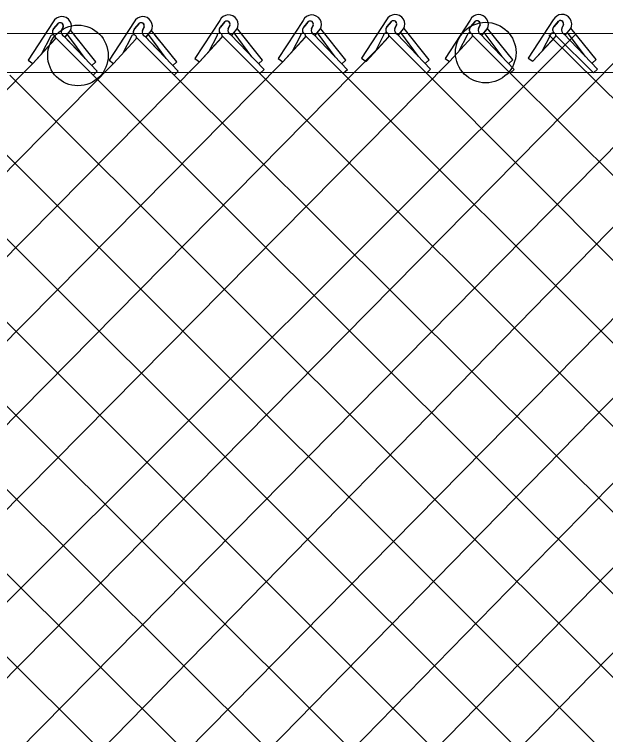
# Model space of a CAD drawing. Extents: x 0 to 2.85, y -0.1 to 1.83.
# Drawn here: x 1.9903 to 2.0475, y 0.8575 to 0.9272 of the extents above; entities that cross this region are included whole.
import ezdxf

# ---------------------------------------------------------------- set-up
doc = ezdxf.new("R2010")
doc.units = 0
doc.layers.add('sb_Chainlink Fence', color=7, linetype='Continuous')
doc.layers.add('sb_Existing Structural Steel', color=7, linetype='Continuous')

msp = doc.modelspace()

# ---------------------------------------------------------------- linework, layer by layer
at = {"layer": 'sb_Chainlink Fence'}
for p, q in [((1.9940653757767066, 0.9264378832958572), (1.9916480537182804, 0.9227363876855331)), ((1.9941164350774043, 0.9257693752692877), (1.9945588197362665, 0.9262987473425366)), ((1.9945179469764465, 0.9262552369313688), (1.9941164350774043, 0.9257693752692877)), ((2.0018894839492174, 0.9264378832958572), (1.9994721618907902, 0.9227363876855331)), ((2.0019405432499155, 0.9257693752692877), (2.0023829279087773, 0.9262987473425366)), ((2.002342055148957, 0.9262552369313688), (2.0019405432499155, 0.9257693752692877)), ((2.0101814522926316, 0.9265976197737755), (2.0077641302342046, 0.9228961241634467)), ((2.01023251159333, 0.9259291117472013), (2.01067489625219, 0.9264584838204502)), ((2.010634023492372, 0.9264149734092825), (2.01023251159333, 0.9259291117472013)), ((2.011157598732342, 0.9261321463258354), (2.010995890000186, 0.9257769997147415)), ((2.010996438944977, 0.9257895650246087), (2.011157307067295, 0.9261241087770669)), ((2.018238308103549, 0.9265946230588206), (2.0158209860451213, 0.9228931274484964)), ((2.018289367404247, 0.9259261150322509), (2.018731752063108, 0.9264554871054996)), ((2.0186908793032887, 0.9264119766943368), (2.018289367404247, 0.9259261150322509)), ((2.0192144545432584, 0.9261291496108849), (2.0190527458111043, 0.9257740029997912)), ((2.0190532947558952, 0.9257865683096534), (2.0192141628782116, 0.9261211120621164)), ((2.026291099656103, 0.92663067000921), (2.023873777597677, 0.9229291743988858)), ((2.0263421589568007, 0.9259621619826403), (2.0267845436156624, 0.9264915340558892)), ((2.026743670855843, 0.9264480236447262), (2.0263421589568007, 0.9259621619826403)), ((2.027267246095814, 0.9261651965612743), (2.027105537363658, 0.9258100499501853)), ((2.027106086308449, 0.9258226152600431), (2.027266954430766, 0.9261571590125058)), ((2.034369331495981, 0.9266248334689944), (2.0319520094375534, 0.9229233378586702)), ((2.0344203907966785, 0.9259563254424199), (2.03486277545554, 0.9264856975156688)), ((2.034821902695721, 0.926442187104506), (2.0344203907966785, 0.9259563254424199)), ((2.0353454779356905, 0.926159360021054), (2.0351837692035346, 0.925804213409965)), ((2.0351843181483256, 0.9258167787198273), (2.0353451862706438, 0.9261513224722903)), ((2.0424228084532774, 0.9266461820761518), (2.0400054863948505, 0.9229446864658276)), ((2.042473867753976, 0.9259776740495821), (2.0429162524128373, 0.9265070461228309)), ((2.0428753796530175, 0.9264635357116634), (2.042473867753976, 0.9259776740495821)), ((2.0433989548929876, 0.9261807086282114), (2.0432372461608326, 0.9258255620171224)), ((2.0432377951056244, 0.9258381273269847), (2.043398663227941, 0.9261726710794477)), ((1.9950415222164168, 0.9259724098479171), (1.994879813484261, 0.9256172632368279)), ((1.9948803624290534, 0.9256298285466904), (1.9950412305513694, 0.9259643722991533)), ((1.9952300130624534, 0.9249841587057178), (1.995722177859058, 0.9255729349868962)), ((1.9952365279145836, 0.9249931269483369), (1.9957246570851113, 0.9255749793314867)), ((1.995722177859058, 0.9255729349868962), (1.9957582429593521, 0.925641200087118)), ((1.9957582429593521, 0.925641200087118), (1.9957889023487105, 0.9257142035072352)), ((1.9965111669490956, 0.9246940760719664), (1.9957698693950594, 0.9256165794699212)), ((1.9981983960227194, 0.9225944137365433), (1.9957698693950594, 0.9256165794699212)), ((2.0028656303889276, 0.9259724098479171), (2.0027039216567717, 0.9256172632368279)), ((2.0027044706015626, 0.9256298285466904), (2.002865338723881, 0.9259643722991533)), ((2.003054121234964, 0.9249841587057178), (2.0035462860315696, 0.9255729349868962)), ((2.0030606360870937, 0.9249931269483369), (2.003548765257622, 0.9255749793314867)), ((2.0035462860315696, 0.9255729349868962), (2.003582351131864, 0.925641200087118)), ((2.003582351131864, 0.925641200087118), (2.0036130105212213, 0.9257142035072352)), ((2.004335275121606, 0.9246940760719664), (2.0035939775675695, 0.9256165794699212)), ((2.006022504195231, 0.9225944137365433), (2.0035939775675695, 0.9256165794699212)), ((2.0113460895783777, 0.9251438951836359), (2.011838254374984, 0.9257326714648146)), ((2.011352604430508, 0.9251528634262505), (2.011840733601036, 0.925734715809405)), ((2.011838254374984, 0.9257326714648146), (2.011874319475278, 0.9258009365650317)), ((2.011874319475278, 0.9258009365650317), (2.0119049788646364, 0.9258739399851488)), ((2.0143144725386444, 0.9227541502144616), (2.0118859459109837, 0.9257763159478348)), ((2.0194029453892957, 0.925140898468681), (2.0198951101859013, 0.9257296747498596)), ((2.0194094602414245, 0.9251498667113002), (2.0198975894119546, 0.92573171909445)), ((2.0198951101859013, 0.9257296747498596), (2.0199311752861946, 0.9257979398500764)), ((2.0199311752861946, 0.9257979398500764), (2.0199618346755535, 0.925870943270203)), ((2.022371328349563, 0.9227511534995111), (2.0199428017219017, 0.9257733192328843)), ((2.0274557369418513, 0.9251769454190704), (2.027947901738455, 0.925765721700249)), ((2.02746225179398, 0.9251859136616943), (2.027950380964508, 0.9257677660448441)), ((2.029383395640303, 0.9231138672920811), (2.0276743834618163, 0.9254150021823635)), ((2.027947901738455, 0.925765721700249), (2.027983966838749, 0.9258339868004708)), ((2.027983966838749, 0.9258339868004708), (2.028014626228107, 0.9259069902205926)), ((2.0304241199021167, 0.9227872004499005), (2.027995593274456, 0.9258093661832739)), ((2.0355339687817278, 0.9251711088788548), (2.036026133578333, 0.9257598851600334)), ((2.0355404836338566, 0.925180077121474), (2.036028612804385, 0.9257619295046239)), ((2.0374616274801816, 0.9231080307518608), (2.0357526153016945, 0.9254091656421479)), ((2.036026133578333, 0.9257598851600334), (2.0360621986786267, 0.9258281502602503)), ((2.0360621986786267, 0.9258281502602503), (2.0360928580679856, 0.9259011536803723)), ((2.0385023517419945, 0.9227813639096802), (2.0360738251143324, 0.9258035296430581)), ((2.0435874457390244, 0.9251924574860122), (2.0440796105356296, 0.9257812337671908)), ((2.0435939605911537, 0.9252014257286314), (2.044082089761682, 0.9257832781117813)), ((2.045515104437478, 0.9231293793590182), (2.0438060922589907, 0.9254305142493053)), ((2.0440796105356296, 0.9257812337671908), (2.044115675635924, 0.9258494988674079)), ((2.044115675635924, 0.9258494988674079), (2.0441463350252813, 0.9259225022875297)), ((2.046555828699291, 0.9228027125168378), (2.044127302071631, 0.9258248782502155)), ((1.9292803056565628, 0.9250533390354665), (2.0403516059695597, 0.8145730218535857)), ((1.9374826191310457, 0.9249120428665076), (2.048380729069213, 0.8145783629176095)), ((1.946877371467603, 0.8277541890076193), (2.0446096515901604, 0.925266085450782)), ((1.9920955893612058, 0.9224340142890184), (1.9942532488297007, 0.9247826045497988)), ((1.9920955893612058, 0.9224340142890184), (1.9942395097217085, 0.9247687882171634)), ((1.9937955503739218, 0.9249809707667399), (1.9929919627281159, 0.923425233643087)), ((1.994297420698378, 0.9249323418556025), (1.9964390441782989, 0.9228038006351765)), ((1.994297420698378, 0.9249323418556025), (1.9979436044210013, 0.9213084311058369)), ((1.9950943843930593, 0.9250789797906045), (1.9962528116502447, 0.9238610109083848)), ((1.9950943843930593, 0.9250789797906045), (1.9983375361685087, 0.9216691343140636)), ((1.9963850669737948, 0.923961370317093), (1.99544865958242, 0.9252222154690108)), ((1.9971576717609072, 0.9229210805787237), (1.99544865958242, 0.9252222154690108)), ((1.999919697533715, 0.9224340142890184), (2.002077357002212, 0.9247826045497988)), ((1.999919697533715, 0.9224340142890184), (2.0020636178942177, 0.9247687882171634)), ((2.001619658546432, 0.9249809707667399), (2.0008160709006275, 0.923425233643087)), ((2.0021215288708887, 0.9249323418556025), (2.0042631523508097, 0.9228038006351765)), ((2.0021215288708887, 0.9249323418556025), (2.0057677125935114, 0.9213084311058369)), ((2.0029184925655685, 0.9250789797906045), (2.0040769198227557, 0.9238610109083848)), ((2.0029184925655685, 0.9250789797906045), (2.0061616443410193, 0.9216691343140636)), ((2.004209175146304, 0.923961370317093), (2.0032727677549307, 0.9252222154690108)), ((2.0049817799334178, 0.9229210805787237), (2.0032727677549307, 0.9252222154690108)), ((2.008211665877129, 0.9225937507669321), (2.010369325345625, 0.9249423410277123)), ((2.008211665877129, 0.9225937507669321), (2.0103555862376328, 0.924928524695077)), ((2.009911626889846, 0.9251407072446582), (2.0091080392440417, 0.9235849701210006)), ((2.010413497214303, 0.9250920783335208), (2.0140596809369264, 0.9214681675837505)), ((2.0112104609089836, 0.9252387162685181), (2.0144536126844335, 0.9218288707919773)), ((2.013273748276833, 0.923080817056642), (2.0115647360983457, 0.9253819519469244)), ((2.0162685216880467, 0.9225907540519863), (2.018426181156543, 0.924939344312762)), ((2.0162685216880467, 0.9225907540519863), (2.0184124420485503, 0.9249255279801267)), ((2.0179684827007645, 0.9251377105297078), (2.0171648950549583, 0.9235819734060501)), ((2.0184703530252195, 0.9250890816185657), (2.0221165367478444, 0.9214651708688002)), ((2.019267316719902, 0.9252357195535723), (2.022510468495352, 0.9218258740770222)), ((2.0213306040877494, 0.9230778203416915), (2.0196215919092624, 0.9253789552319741)), ((2.0243213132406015, 0.9226268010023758), (2.0264789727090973, 0.9249753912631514)), ((2.0243213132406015, 0.9226268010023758), (2.026465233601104, 0.9249615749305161)), ((2.0260212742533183, 0.9251737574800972), (2.0252176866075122, 0.9236180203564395)), ((2.026523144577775, 0.9251251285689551), (2.0301693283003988, 0.9215012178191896)), ((2.027320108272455, 0.9252717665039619), (2.0305632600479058, 0.9218619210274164)), ((2.032399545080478, 0.9226209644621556), (2.034557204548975, 0.9249695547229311)), ((2.032399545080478, 0.9226209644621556), (2.0345434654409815, 0.9249557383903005)), ((2.034099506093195, 0.9251679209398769), (2.0332959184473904, 0.9236121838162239)), ((2.0346013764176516, 0.9251192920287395), (2.038247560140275, 0.9214953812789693)), ((2.0353983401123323, 0.9252659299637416), (2.038641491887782, 0.921856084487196)), ((2.040453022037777, 0.922642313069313), (2.0426106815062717, 0.9249909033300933)), ((2.040453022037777, 0.922642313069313), (2.0425969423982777, 0.924977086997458)), ((2.0421529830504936, 0.9251892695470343), (2.0413493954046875, 0.9236335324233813)), ((2.0420006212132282, 0.925187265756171), (2.1535310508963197, 0.8146965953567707)), ((2.0426548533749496, 0.925140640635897), (2.0463010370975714, 0.9215167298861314)), ((2.0434518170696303, 0.925287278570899), (2.04669496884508, 0.9218774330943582)), ((1.917454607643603, 0.8144654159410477), (2.0254001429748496, 0.9238010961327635)), ((1.925508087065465, 0.8144858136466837), (2.032399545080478, 0.9226209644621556)), ((1.9496815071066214, 0.8144543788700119), (2.057048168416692, 0.9232390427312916)), ((1.9509215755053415, 0.823828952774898), (2.048507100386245, 0.9227006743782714)), ((1.9581393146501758, 0.8145374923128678), (2.0639639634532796, 0.9227531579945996)), ((1.963928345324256, 0.9230297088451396), (2.072550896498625, 0.8145225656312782)), ((1.9742470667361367, 0.814541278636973), (2.080110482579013, 0.9226773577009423)), ((1.982309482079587, 0.8144816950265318), (2.088164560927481, 0.9227357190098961)), ((1.9903662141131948, 0.8145264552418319), (2.0962265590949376, 0.922837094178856)), ((1.9916480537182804, 0.9227363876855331), (1.9920955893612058, 0.9224340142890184)), ((1.9984190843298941, 0.8145321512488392), (2.1042834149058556, 0.9228340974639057)), ((1.9994721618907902, 0.9227363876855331), (1.999919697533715, 0.9224340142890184)), ((2.0077641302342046, 0.9228961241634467), (2.008211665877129, 0.9225937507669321)), ((2.0143144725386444, 0.9227541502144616), (2.01392054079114, 0.9223934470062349)), ((2.0158209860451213, 0.9228931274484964), (2.0162685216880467, 0.9225907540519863)), ((2.022371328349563, 0.9227511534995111), (2.0219773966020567, 0.9223904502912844)), ((2.023873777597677, 0.9229291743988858), (2.0243213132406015, 0.9226268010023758)), ((2.0304241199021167, 0.9227872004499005), (2.030030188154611, 0.9224264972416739)), ((2.0319520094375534, 0.9229233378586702), (2.032399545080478, 0.9226209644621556)), ((2.0385023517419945, 0.9227813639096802), (2.0381084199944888, 0.9224206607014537)), ((2.0400054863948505, 0.9229446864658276), (2.040453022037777, 0.922642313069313)), ((2.046555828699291, 0.9228027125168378), (2.046161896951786, 0.9224420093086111)), ((1.8852044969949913, 0.8144268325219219), (1.9920955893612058, 0.9224340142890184)), ((1.8932669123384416, 0.8143672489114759), (1.999919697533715, 0.9224340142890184)), ((1.901323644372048, 0.8144120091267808), (2.008211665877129, 0.9225937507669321)), ((1.909376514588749, 0.814417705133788), (2.0162685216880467, 0.9225907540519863)), ((1.9981983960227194, 0.9225944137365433), (1.997804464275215, 0.9222337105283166)), ((2.006022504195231, 0.9225944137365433), (2.005628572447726, 0.9222337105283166)), ((1.9738082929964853, 0.921214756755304), (2.0806076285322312, 0.8145673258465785)), ((1.9818610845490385, 0.9212508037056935), (2.088660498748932, 0.8145730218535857)), ((1.9898901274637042, 0.921287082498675), (2.096738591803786, 0.8146207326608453)), ((1.9983375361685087, 0.9216691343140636), (1.9979436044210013, 0.9213084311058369)), ((1.9979436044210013, 0.9213084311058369), (2.1047920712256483, 0.8146411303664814)), ((2.0061616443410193, 0.9216691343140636), (2.0057677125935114, 0.9213084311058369)), ((2.0057677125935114, 0.9213084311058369), (2.112846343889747, 0.8146245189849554)), ((2.0144536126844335, 0.9218288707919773), (2.0140596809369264, 0.9214681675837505)), ((2.0140596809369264, 0.9214681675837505), (2.120908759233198, 0.8145649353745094)), ((2.022510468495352, 0.9218258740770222), (2.0221165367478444, 0.9214651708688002)), ((2.0221165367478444, 0.9214651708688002), (2.1289654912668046, 0.8146096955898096)), ((2.0305632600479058, 0.9218619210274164), (2.0301693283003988, 0.9215012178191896)), ((2.0301693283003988, 0.9215012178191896), (2.1377252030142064, 0.8134099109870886)), ((2.038641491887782, 0.921856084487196), (2.038247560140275, 0.9214953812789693)), ((2.038247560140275, 0.9214953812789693), (2.1454767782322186, 0.8147132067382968)), ((2.04669496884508, 0.9218774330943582), (2.0463010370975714, 0.9215167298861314)), ((1.949633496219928, 0.9210600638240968), (2.056434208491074, 0.8145987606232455)), ((1.957689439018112, 0.9211163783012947), (2.0644884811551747, 0.8145821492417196)), ((1.966192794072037, 0.8145578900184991), (2.0690650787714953, 0.9189240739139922))]:
    msp.add_line(p, q, dxfattribs=at)
for centre, radius, start, end in [((1.9949059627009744, 0.9260274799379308), 0.0009354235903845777, 331.07013048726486, 153.97678331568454), ((2.0027300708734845, 0.9260274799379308), 0.0009354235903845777, 331.07013048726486, 153.97678331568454), ((2.011022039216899, 0.9261872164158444), 0.0009354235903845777, 331.07013048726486, 153.97678331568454), ((2.019078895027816, 0.9261842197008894), 0.0009354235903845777, 331.07013048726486, 153.97678331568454), ((2.027131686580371, 0.9262202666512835), 0.0009354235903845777, 331.07013048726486, 153.97678331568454), ((2.035209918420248, 0.9262144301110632), 0.0009354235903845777, 331.07013048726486, 153.97678331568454), ((2.0432633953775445, 0.9262357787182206), 0.0009354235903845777, 331.07013048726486, 153.97678331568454), ((1.9947517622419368, 0.9260620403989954), 0.00030330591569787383, 342.81175570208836, 140.43380871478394), ((1.9947528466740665, 0.9260634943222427), 0.00030494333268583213, 341.0313574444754, 129.51439849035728), ((2.002575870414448, 0.9260620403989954), 0.0003033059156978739, 342.81175570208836, 140.43380871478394), ((2.0025769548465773, 0.9260634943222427), 0.00030494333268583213, 341.0313574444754, 129.51439849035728), ((2.010867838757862, 0.926221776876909), 0.00030330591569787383, 342.81175570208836, 140.43380871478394), ((2.0108689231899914, 0.9262232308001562), 0.00030494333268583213, 341.0313574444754, 129.51439849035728), ((2.0189246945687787, 0.9262187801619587), 0.00030330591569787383, 342.81175570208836, 140.43380871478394), ((2.018925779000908, 0.9262202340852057), 0.00030494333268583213, 341.0313574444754, 129.51439849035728), ((2.0269774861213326, 0.9262548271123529), 0.00030330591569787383, 342.81175570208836, 140.43380871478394), ((2.0269785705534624, 0.9262562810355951), 0.00030494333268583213, 341.0313574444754, 129.51439849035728), ((2.0350557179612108, 0.9262489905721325), 0.00030330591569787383, 342.81175570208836, 140.43380871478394), ((2.03505680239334, 0.9262504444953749), 0.00030494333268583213, 341.0313574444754, 129.51439849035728), ((2.043109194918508, 0.9262703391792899), 0.00030330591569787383, 342.81175570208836, 140.43380871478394), ((2.0431102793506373, 0.9262717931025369), 0.00030494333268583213, 341.0313574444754, 129.51439849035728), ((1.994377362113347, 0.9254874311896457), 0.0003843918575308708, 140.4986600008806, 233.30225261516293), ((1.9943878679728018, 0.9254879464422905), 0.0003909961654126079, 133.96418530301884, 232.53135776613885), ((1.995268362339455, 0.9254599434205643), 0.00041880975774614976, 156.78028482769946, 245.4548333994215), ((2.0022014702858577, 0.9254874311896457), 0.0003843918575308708, 140.4986600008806, 233.30225261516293), ((2.0022119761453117, 0.9254879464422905), 0.0003909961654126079, 133.96418530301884, 232.53135776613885), ((2.0030924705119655, 0.9254599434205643), 0.00041880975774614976, 156.78028482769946, 245.4548333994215), ((2.010493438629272, 0.9256471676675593), 0.0003843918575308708, 140.4986600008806, 233.30225261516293), ((2.0105039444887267, 0.925647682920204), 0.0003909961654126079, 133.96418530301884, 232.53135776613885), ((2.0113844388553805, 0.9256196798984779), 0.00041880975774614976, 156.78028482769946, 245.4548333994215), ((2.0185502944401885, 0.9256441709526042), 0.0003843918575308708, 140.4986600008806, 233.30225261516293), ((2.0185608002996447, 0.9256446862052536), 0.0003909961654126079, 133.96418530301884, 232.53135776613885), ((2.019441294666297, 0.9256166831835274), 0.00041880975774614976, 156.78028482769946, 245.4548333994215), ((2.026603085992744, 0.9256802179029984), 0.0003843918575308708, 140.4986600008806, 233.30225261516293), ((2.026613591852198, 0.925680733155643), 0.0003909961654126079, 133.96418530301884, 232.53135776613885), ((2.0274940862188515, 0.925652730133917), 0.00041880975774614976, 156.78028482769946, 245.4548333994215), ((2.0346813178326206, 0.925674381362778), 0.0003843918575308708, 140.4986600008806, 233.30225261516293), ((2.0346918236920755, 0.9256748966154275), 0.0003909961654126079, 133.96418530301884, 232.53135776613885), ((2.0355723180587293, 0.9256468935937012), 0.00041880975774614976, 156.78028482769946, 245.4548333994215), ((2.0424051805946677, 0.9251464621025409), 0.00025580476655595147, 319.318461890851, 170.3665589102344), ((2.0427347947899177, 0.9256957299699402), 0.0003843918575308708, 140.4986600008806, 233.30225261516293), ((2.0427453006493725, 0.9256962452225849), 0.0003909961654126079, 133.96418530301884, 232.53135776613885), ((2.043625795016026, 0.9256682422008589), 0.00041880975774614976, 156.78028482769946, 245.4548333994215), ((1.9940477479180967, 0.9249381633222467), 0.00025580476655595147, 319.318461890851, 170.3665589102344), ((2.001871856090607, 0.9249381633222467), 0.00025580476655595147, 319.318461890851, 170.3665589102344), ((2.010163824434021, 0.9250978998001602), 0.00025580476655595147, 319.318461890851, 170.3665589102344), ((2.018220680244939, 0.9250949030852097), 0.00025580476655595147, 319.318461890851, 170.3665589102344), ((2.0262734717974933, 0.9251309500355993), 0.00025580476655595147, 319.318461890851, 170.3665589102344), ((2.0343517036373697, 0.9251251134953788), 0.00025580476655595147, 319.318461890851, 170.3665589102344)]:
    msp.add_arc(centre, radius, start, end, dxfattribs=at)
at = {"layer": 'sb_Existing Structural Steel'}
for p, q in [((1.8783968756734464, 0.9252310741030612), (2.4492896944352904, 0.9256339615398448)), ((1.8783743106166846, 0.9214564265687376), (2.449430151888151, 0.9219011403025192))]:
    msp.add_line(p, q, dxfattribs=at)
for centre in [(1.996470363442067, 0.9232003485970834), (2.035887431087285, 0.9234767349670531)]:
    msp.add_circle(centre, 0.002929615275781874, dxfattribs=at)

doc.saveas('drawing.dxf')
